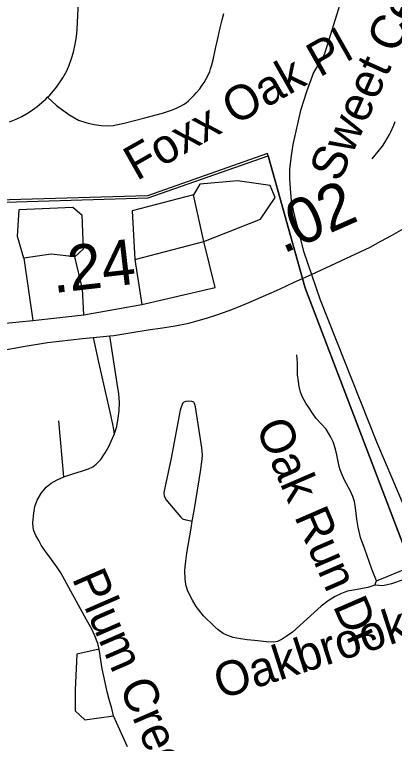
# Model space of a CAD drawing. Extents: x 1383679 to 1536984, y 460658 to 651027.
# Drawn here: x 1443004 to 1444051, y 493982 to 495990 of the extents above; entities that cross this region are included whole.
import ezdxf

# ---------------------------------------------------------------- set-up
doc = ezdxf.new("R2010")
doc.units = 0
for name, color, linetype in [('Default', 7, 'Continuous'), ('Exist Boundary Political City Limit New', 7, 'Continuous'), ('Exist Road Non-System Type 51', 7, 'Continuous'), ('Exist Road Non-System Type 51 Label', 7, 'Continuous'), ('Exist Road Secondary Mileage Hundredths English Label', 7, 'Continuous'), ('Exist Road Secondary Type 51 Attributed', 7, 'Continuous'), ('Map Preparation Boundary City Limit Buffer Line', 7, 'Continuous')]:
    doc.layers.add(name, color=color, linetype=linetype)

msp = doc.modelspace()

# ---------------------------------------------------------------- linework, layer by layer
at = {"layer": 'Default'}
for points in [[(1443702.8, 495600.8), (1443701.1, 495606.9), (1443370.4, 495490.8), (1442703.9, 495470.9), (1442286.1, 495607.2), (1442090.2, 495272.1), (1441760.9, 495395.9), (1441718.2, 495295.3), (1441141.2, 494981.2), (1440699, 495242.9), (1439705.9, 495381.2), (1439606.1, 495357.7), (1439022.6, 495297.1), (1438675.1, 495250.5)], [(1444195.8, 494229.8), (1444128.2, 494389.5), (1444125.9, 494395.3), (1443805.6, 495233.8), (1443803.8, 495239.8), (1443702.8, 495600.8)]]:
    msp.add_lwpolyline(points, dxfattribs=at)
at = {"layer": 'Exist Boundary Political City Limit New'}
for points in [[(1443702.8, 495600.8), (1443701.1, 495606.9), (1443370.4, 495490.8), (1442703.9, 495470.9), (1442286.1, 495607.2), (1442090.2, 495272.1), (1441760.9, 495395.9), (1441718.2, 495295.3), (1441141.2, 494981.2), (1440699, 495242.9), (1439705.9, 495381.2), (1439606.1, 495357.7), (1439022.6, 495297.1), (1438675.1, 495250.5)], [(1438675.1, 495250.5), (1438677, 495244.4), (1439024.2, 495291), (1439607.8, 495351.5), (1439707.4, 495375.1), (1440700.6, 495236.8), (1441142.9, 494975), (1441719.9, 495289.2), (1441762.5, 495389.7), (1442091.9, 495265.9), (1442287.8, 495601), (1442705.5, 495464.7), (1443372, 495484.7), (1443702.8, 495600.8)], [(1444195.8, 494229.8), (1444128.2, 494389.5), (1444125.9, 494395.3), (1443805.6, 495233.8), (1443803.8, 495239.8), (1443702.8, 495600.8)], [(1443702.8, 495600.8), (1443803.8, 495239.8), (1443805.6, 495233.8), (1444125.9, 494395.3), (1444128.2, 494389.5), (1444195.8, 494229.8)]]:
    msp.add_lwpolyline(points, dxfattribs=at)
at = {"layer": 'Exist Road Non-System Type 51'}
msp.add_line((1443996.7, 494417.8), (1444001.2, 494430), dxfattribs=at)
for points in [[(1443095.4, 495761.7), (1443101.6, 495768), (1443111.5, 495779.3), (1443119.8, 495789.6), (1443128.6, 495802), (1443137.1, 495815.2), (1443148.1, 495834.6), (1443155, 495850.3), (1443161.6, 495868.4), (1443166.7, 495886.2), (1443171.6, 495907.9), (1443174.7, 495928.4), (1443176.9, 495948.2), (1443178.6, 495986.7), (1443182.9, 496081.4), (1443188.7, 496192.5), (1443191.5, 496238.4), (1443194.3, 496267), (1443199.3, 496292.4), (1443211.2, 496326.3), (1443234.6, 496384)], [(1443962.6, 496226.4), (1443921.6, 496085.9), (1443857.3, 495878.6), (1443827.4, 495829.6), (1443809.3, 495779.1), (1443791.8, 495725.1), (1443770.7, 495631.7), (1443765.8, 495601.3), (1443762, 495563.8), (1443762, 495536.9), (1443763.1, 495510.2), (1443766.5, 495476.5), (1443772.4, 495445.8), (1443799.8, 495338), (1443822.1, 495273.7)], [(1443095.4, 495761.7), (1443120.2, 495739.1), (1443154, 495714.1), (1443180.5, 495699.2), (1443203.1, 495691.5), (1443223.2, 495686.6), (1443243, 495684.2), (1443260.4, 495683.3), (1443275.9, 495684.2), (1443306.7, 495690.2), (1443363.3, 495705.5), (1443412.3, 495718.3), (1443423.2, 495721.6), (1443436.7, 495726), (1443445.9, 495729.6), (1443452.7, 495732.4), (1443461.6, 495737.5), (1443469.7, 495742.3), (1443476.6, 495746.8), (1443483.4, 495752.2), (1443490.9, 495759.3), (1443499.2, 495767.7), (1443505.4, 495774.5), (1443514.4, 495785.5), (1443521.1, 495794.8), (1443526.6, 495802.9), (1443532, 495812.2), (1443536.7, 495820.8), (1443541.8, 495832.5), (1443544.4, 495840), (1443547.7, 495851.6), (1443551.3, 495865), (1443558, 495896.5), (1443564.1, 495924), (1443570.5, 495952.9), (1443576.1, 495974.8), (1443580.6, 495992.5)], [(1442990.5, 495694.3), (1443008.8, 495701.6), (1443024.2, 495708.9), (1443042, 495719.1), (1443053.6, 495726.8), (1443066.8, 495736.5), (1443079.9, 495747.1), (1443090.4, 495756.6), (1443095.4, 495761.7)], [(1443989, 495592), (1444006, 495612.7), (1444017.7, 495627.2), (1444024.4, 495637.4), (1444031, 495648), (1444037, 495659.3), (1444041, 495667), (1444049.2, 495685.2), (1444052.6, 495695.4)], [(1443822.1, 495273.7), (1443983.5, 495349.4), (1444013.6, 495365.1), (1444042.9, 495380.8), (1444075, 495399.9), (1444104.3, 495421.5), (1444132.7, 495444.4), (1444140.3, 495450.8), (1444160, 495468.9), (1444178.6, 495488.1), (1444196.1, 495508.3), (1444212.3, 495529.6), (1444226, 495549.8), (1444278.3, 495625.9), (1444308.3, 495669.2)], [(1443195.4, 495162.7), (1443354.9, 495191.5), (1443556.7, 495237.7), (1443526, 495364.6), (1443681.7, 495426.1), (1443722, 495485.7), (1443708.6, 495518.4), (1443618.2, 495531.9), (1443514.4, 495522.3), (1443497.1, 495493.4), (1443328, 495449.2), (1443335.7, 495314.6), (1443526, 495364.6)], [(1443526, 495364.6), (1443497.1, 495493.4)], [(1442882.1, 495053), (1442866.8, 495128), (1442903.3, 495131.9), (1443055.1, 495147.3), (1443195.4, 495162.7), (1443191.6, 495233.8), (1443170.4, 495322.3), (1443105.1, 495330), (1443030.1, 495318.4), (1443012.8, 495378), (1443016.7, 495453), (1443164.7, 495458.8), (1443189.6, 495437.7), (1443193.5, 495343.4), (1443170.4, 495322.3)], [(1443030.1, 495318.4), (1443055.1, 495147.3)], [(1443335.7, 495314.6), (1443354.9, 495191.5)], [(1443822.1, 495273.7), (1443846.1, 495204), (1444001.7, 494813), (1444046.4, 494707.3), (1444075, 494640.6)], [(1443221, 495100.5), (1443235.6, 495032.5), (1443267.5, 494891), (1443274.4, 494861.7), (1443277.1, 494846.4), (1443278.7, 494832.9)], [(1443278.7, 494832.9), (1443286.2, 494855.3), (1443290.2, 494877.9), (1443292.4, 494898.3), (1443293.3, 494920.7), (1443291.2, 494944.8), (1443287.3, 494973.4), (1443266.6, 495105)], [(1444001.2, 494430), (1443988.6, 494462), (1443968.7, 494517), (1443957.3, 494549), (1443950.4, 494577.4), (1443946.7, 494600.2), (1443943.8, 494630.9), (1443940.5, 494648.6), (1443936.3, 494662.3), (1443928.4, 494678.3), (1443913.9, 494705.2), (1443906.4, 494722), (1443901, 494735.3), (1443898.3, 494745.1), (1443895.6, 494758.2), (1443891.7, 494777.3), (1443888.2, 494792.8), (1443881.5, 494813), (1443875.3, 494826), (1443862.2, 494847.8), (1443835.5, 494877.5), (1443825.1, 494891.4), (1443814.5, 494907), (1443806.6, 494919.4), (1443797.7, 494936.2), (1443792.1, 494949.7), (1443787.9, 494965.1), (1443786.1, 494979.4), (1443784, 494997.1), (1443784, 495015.9), (1443783.6, 495030), (1443782.3, 495052.3)], [(1443493.8, 494594.6), (1443498.7, 494623.1), (1443517.4, 494736.6), (1443519.6, 494751.1), (1443521.1, 494764.6), (1443521.7, 494777.3), (1443520.5, 494796.6), (1443502.4, 494909.5), (1443500.4, 494918.6), (1443497.9, 494922.5), (1443492.5, 494924), (1443483.3, 494924.8), (1443476.5, 494924), (1443470.7, 494922.3), (1443467, 494918.4), (1443463.2, 494908.6), (1443460.9, 494899.9), (1443434.4, 494762.9), (1443416.9, 494678.1), (1443415.9, 494671.8), (1443416.5, 494663.9), (1443421.1, 494654.2), (1443461.6, 494605.8), (1443467.2, 494600.8), (1443476.3, 494597.7), (1443481.7, 494596.7), (1443493.8, 494594.6)], [(1443139.9, 494716), (1443126.2, 494870.3)], [(1443315.1, 493972.4), (1443277.2, 494057.7), (1443272.3, 494078.7), (1443265.1, 494102.9), (1443259.9, 494124.3), (1443253.8, 494150.1), (1443248.9, 494171), (1443245.5, 494188), (1443242.4, 494211.9), (1443237.5, 494241.4), (1443233.5, 494257.8), (1443225.8, 494278.7), (1443217.1, 494297), (1443202.4, 494322.9), (1443132.1, 494451.6), (1443122.9, 494465.5), (1443106.5, 494488.8), (1443090.3, 494510.2), (1443078.1, 494528), (1443070.8, 494540.9), (1443062.7, 494554.8), (1443057.6, 494567.4), (1443055.5, 494576.8), (1443055.1, 494590.5), (1443057.1, 494616.6), (1443059.8, 494634.7), (1443066.3, 494651.9), (1443078.7, 494672.5), (1443091, 494687.6), (1443105.3, 494698.6), (1443121.5, 494708.2), (1443139.9, 494716), (1443165.3, 494724.3), (1443191.2, 494732.6), (1443208.2, 494738), (1443220.4, 494744.1), (1443229.6, 494751.7), (1443241.6, 494764.2), (1443254.1, 494782.4), (1443264.8, 494802.2), (1443270.9, 494815), (1443278.7, 494832.9)], [(1443996.7, 494417.8), (1443977.6, 494411.8), (1443943.2, 494405.1), (1443921.8, 494401.6), (1443913.9, 494399.1), (1443904.8, 494395.2), (1443887.7, 494386.9), (1443868.2, 494375), (1443849.2, 494360.3), (1443829.7, 494342.5), (1443769.5, 494288.9), (1443752.9, 494276.5), (1443741.9, 494269.4), (1443736.3, 494266.5), (1443728.6, 494263.2), (1443718.2, 494261.3), (1443698.3, 494261.9), (1443664.9, 494265.2), (1443644.8, 494267.3), (1443626.5, 494270.2), (1443606.6, 494274.2), (1443588.8, 494280), (1443579.4, 494284.7), (1443564.9, 494295.3), (1443555.3, 494304.3), (1443524.4, 494333.9), (1443517, 494342.9), (1443504.7, 494359.7), (1443494.5, 494376.7), (1443486, 494392.1), (1443480.6, 494404.7), (1443476.9, 494416.1), (1443475, 494425.9), (1443474, 494436), (1443473, 494457.2), (1443474, 494469.7), (1443478.6, 494506.4), (1443490.4, 494575.1), (1443493.8, 494594.6)], [(1444001.2, 494430), (1444031.1, 494441.9), (1444075, 494460.2), (1444080.3, 494462.8), (1444116, 494483.7)], [(1444075, 494432.3), (1444042.5, 494421.9), (1444018.9, 494416.5), (1443996.7, 494417.8)], [(1443237.5, 494241.4), (1443176, 494227.6), (1443171.3, 494129.4), (1443171.3, 494071.7), (1443197.8, 494046.8), (1443277.2, 494057.7)]]:
    msp.add_lwpolyline(points, dxfattribs=at)
at = {"layer": 'Exist Road Secondary Type 51 Attributed'}
msp.add_lwpolyline([(1442972.9, 495064.9), (1443028.3, 495075.1), (1443094.8, 495086), (1443191.1, 495097.5), (1443221, 495100.5), (1443266.6, 495105), (1443278.1, 495106.1), (1443327.2, 495113.6), (1443372.5, 495120.9), (1443412, 495127), (1443446.3, 495132.7), (1443484.1, 495140), (1443510.4, 495147.2), (1443532.9, 495153.7), (1443561.4, 495162.5), (1443595.1, 495174.2), (1443630.4, 495188.1), (1443662.1, 495201.9), (1443711.4, 495223.5), (1443736.3, 495234.3), (1443774.2, 495252.3), (1443822.1, 495273.7)], dxfattribs=at)
at = {"layer": 'Map Preparation Boundary City Limit Buffer Line'}
for points in [[(1443702.8, 495600.8), (1443701.1, 495606.9), (1443370.4, 495490.8), (1442703.9, 495470.9), (1442286.1, 495607.2), (1442090.2, 495272.1), (1441760.9, 495395.9), (1441718.2, 495295.3), (1441141.2, 494981.2), (1440699, 495242.9), (1439705.9, 495381.2), (1439606.1, 495357.7), (1439022.6, 495297.1), (1438675.1, 495250.5)], [(1443702.8, 495600.8), (1443701.1, 495606.9), (1443370.4, 495490.8), (1442703.9, 495470.9), (1442286.1, 495607.2), (1442090.2, 495272.1), (1441760.9, 495395.9), (1441718.2, 495295.3), (1441141.2, 494981.2), (1440699, 495242.9), (1439705.9, 495381.2), (1439606.1, 495357.7), (1439022.6, 495297.1), (1438675.1, 495250.5)], [(1438675.1, 495250.5), (1438677, 495244.4), (1439024.2, 495291), (1439607.8, 495351.5), (1439707.4, 495375.1), (1440700.6, 495236.8), (1441142.9, 494975), (1441719.9, 495289.2), (1441762.5, 495389.7), (1442091.9, 495265.9), (1442287.8, 495601), (1442705.5, 495464.7), (1443372, 495484.7), (1443702.8, 495600.8)], [(1444195.8, 494229.8), (1444128.2, 494389.5), (1444125.9, 494395.3), (1443805.6, 495233.8), (1443803.8, 495239.8), (1443702.8, 495600.8)], [(1443702.8, 495600.8), (1443803.8, 495239.8), (1443805.6, 495233.8), (1444125.9, 494395.3), (1444128.2, 494389.5), (1444195.8, 494229.8)], [(1444195.8, 494229.8), (1444128.2, 494389.5), (1444125.9, 494395.3), (1443805.6, 495233.8), (1443803.8, 495239.8), (1443702.8, 495600.8)]]:
    msp.add_lwpolyline(points, dxfattribs=at)

# ---------------------------------------------------------------- texts
at = {"layer": 'Exist Road Non-System Type 51 Label'}
for s, rotation, p in [('Sweet Cedar Ln', 65.9071, (1443899.3, 495524.7)), ('Foxx Oak Pl', 29.5108, (1443340.7, 495530.4)), ('Oak Run Dr', 293.3977, (1443667.2, 494853.9)), ('Plum Creek Ln', 293.5239, (1443161.4, 494437)), ('Oakbrook Dr', 17.8248, (1443572, 494103.2))]:
    msp.add_text(s, height=95, rotation=rotation, dxfattribs=at).set_placement(p)
at = {"layer": 'Exist Road Secondary Mileage Hundredths English Label'}
for s, rotation, p in [('.02', 23.7626, (1443743.8, 495329.9)), ('.24', 6.5239, (1443111.7, 495222.2))]:
    msp.add_text(s, height=125, rotation=rotation, dxfattribs=at).set_placement(p)

doc.saveas('drawing.dxf')
